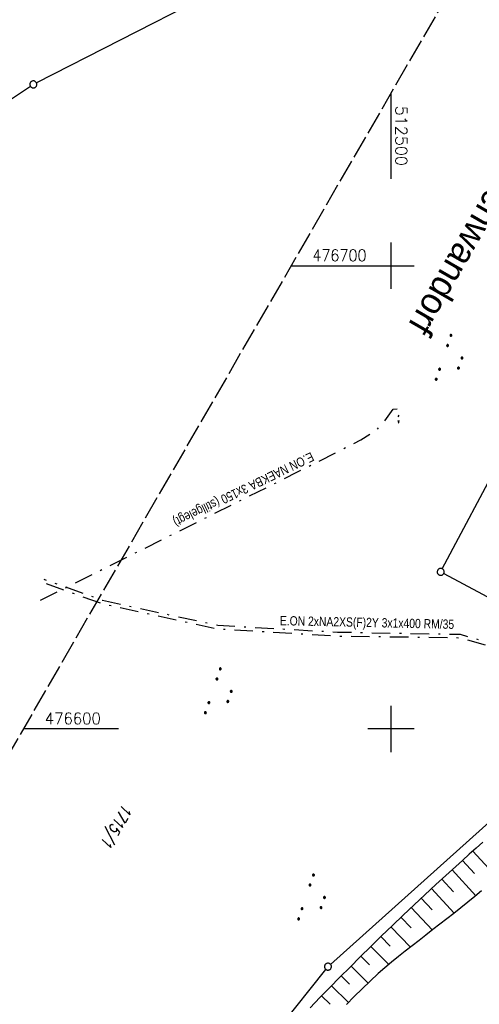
# Model space of a CAD drawing. Extents: x 510526 to 513920, y 467229 to 478797.
# Tile 395 of 467: x 512420 to 512519, y 476541 to 476753. Entities that reach past the tile are written whole.
import ezdxf
from ezdxf.enums import TextEntityAlignment as Align

# ---------------------------------------------------------------- set-up
doc = ezdxf.new("R2010")
doc.units = 0
doc.header["$LTSCALE"] = 10
doc.header["$MEASUREMENT"] = 0
for name, pattern in [('LT00', [0]), ('LT08', [0.42, 0.2, -0.1, 0.02, -0.1]), ('LT14', [0.6, 0.5, -0.1])]:
    doc.linetypes.add(name, pattern=pattern)
doc.layers.get('0').update_dxf_attribs({"linetype": 'LT00'})
doc.layers.add('-BLATT_88-RAND', color=7, linetype='LT14', plot=False)
for name, color, linetype in [('DFK_FLUR_NR', 250, 'LT00'), ('DFK_GZPKT', 250, 'LT00'), ('DFK_KATASTER', 250, 'LT00'), ('DFK_NUTZUNG', 250, 'LT00'), ('DFK_TOPO-SYM', 252, 'LT00'), ('GRENZNAME', 250, 'Continuous'), ('STROM_TEXT', 80, 'Continuous'), ('STROM_UNTER', 80, 'LT08'), ('V88_BOESCH', 250, 'LT00'), ('V88_BOSCHUNG', 250, 'LT00'), ('V88_RASTER', 250, 'LT00')]:
    doc.layers.add(name, color=color, linetype=linetype)
doc.styles.get("Standard").update_dxf_attribs({"font": 'romans.shx'})
doc.styles.add('UNIR-H', font='unir_h.shx', dxfattribs={"width": 0.8})
doc.styles.add('Versorgungsltg', font='ARIAL.TTF', dxfattribs={"width": 0.8, "height": 2})

# ---------------------------------------------------------------- blocks, each defined once
blk = doc.blocks.new('SYMB7309')
at = {"color": 0, "linetype": 'ByBlock'}
for p, q in [((1.558, 3.279999), (-1.558, 3.28)), ((0, 0.5002), (0, 3.28))]:
    blk.add_line(p, q, dxfattribs=at)
for points in [[(-0.984, 3.526), (-1.558, 3.28), (-0.984, 3.034)], [(-0.031408, 0.499213), (-0.093728, 0.49134), (-0.15457, 0.475719), (-0.212975, 0.452595), (-0.268021, 0.422333), (-0.31884, 0.385411), (-0.36463, 0.342411), (-0.40467, 0.29401), (-0.438329, 0.240973), (-0.465074, 0.184136), (-0.484486, 0.124395), (-0.496256, 0.062692), (-0.5002, 0)], [(-0.5002, 0), (-0.496256, -0.062692), (-0.484486, -0.124395), (-0.465074, -0.184136), (-0.438329, -0.240973), (-0.404671, -0.29401), (-0.36463, -0.342411), (-0.31884, -0.385411), (-0.268021, -0.422333), (-0.212975, -0.452595), (-0.15457, -0.475719), (-0.093728, -0.49134), (-0.031408, -0.499213), (0.031408, -0.499213), (0.093728, -0.49134), (0.15457, -0.475719), (0.212975, -0.452595), (0.268021, -0.422333), (0.31884, -0.385411), (0.36463, -0.342411), (0.404671, -0.29401), (0.438329, -0.240973), (0.465075, -0.184136), (0.484486, -0.124395), (0.496256, -0.062692), (0.500201, 0)], [(0.5002, 0), (0.496256, 0.062692), (0.484485, 0.124395), (0.465074, 0.184136), (0.438329, 0.240973), (0.40467, 0.29401), (0.36463, 0.34241), (0.31884, 0.385411), (0.268021, 0.422333), (0.212975, 0.452595), (0.15457, 0.475719), (0.093728, 0.49134), (0.031408, 0.499213), (-0.031408, 0.499213)], [(0.984, 3.526), (1.558, 3.279999), (0.984, 3.034)]]:
    blk.add_lwpolyline(points, dxfattribs=at)
blk = doc.blocks.new('SYMB7010')
at = {"color": 0, "linetype": 'ByBlock'}
for points in [[(-0.031408, 0.499213), (-0.093728, 0.49134), (-0.15457, 0.475719), (-0.212975, 0.452595), (-0.268021, 0.422333), (-0.31884, 0.385411), (-0.36463, 0.342411), (-0.40467, 0.29401), (-0.438329, 0.240973), (-0.465074, 0.184136), (-0.484486, 0.124395), (-0.496256, 0.062692), (-0.5002, 0)], [(-0.5002, 0), (-0.496256, -0.062692), (-0.484486, -0.124395), (-0.465075, -0.184136), (-0.438329, -0.240973), (-0.404671, -0.29401), (-0.36463, -0.342411), (-0.31884, -0.385411), (-0.268021, -0.422333), (-0.212975, -0.452595), (-0.154571, -0.475719), (-0.093728, -0.49134), (-0.031408, -0.499213), (0.031408, -0.499213)], [(0.5002, 0), (0.496256, 0.062692), (0.484485, 0.124395), (0.465074, 0.184136), (0.438329, 0.240973), (0.40467, 0.29401), (0.36463, 0.342411), (0.31884, 0.385411), (0.268021, 0.422333), (0.212975, 0.452595), (0.15457, 0.475719), (0.093728, 0.49134), (0.031408, 0.499213), (-0.031408, 0.499213)], [(0.031408, -0.499213), (0.093728, -0.491341), (0.15457, -0.475719), (0.212975, -0.452595), (0.268021, -0.422333), (0.31884, -0.385411), (0.36463, -0.342411), (0.404671, -0.294011), (0.438329, -0.240974), (0.465075, -0.184136), (0.484486, -0.124395), (0.496256, -0.062692), (0.500201, 0)]]:
    blk.add_lwpolyline(points, dxfattribs=at)
blk = doc.blocks.new('SYMB7111')
at = {"color": 0, "linetype": 'ByBlock'}
for p, q in [((-0.13, 0.202919), (-0.13, 0.177081)), ((-0.125, 0.172895), (-0.125, 0.207105)), ((-0.12, 0.209164), (-0.12, 0.170836)), ((-0.115, 0.170204), (-0.115, 0.209796)), ((-0.11, 0.209164), (-0.11, 0.170836)), ((-0.105, 0.172895), (-0.105, 0.207105)), ((-0.1, 0.202919), (-0.1, 0.177081)), ((-0.095, 0.189874), (-0.095, 0.190146)), ((0.1, 0.202919), (0.1, 0.177081)), ((0.105, 0.172895), (0.105, 0.207105)), ((0.11, 0.209164), (0.11, 0.170836)), ((0.115, 0.170204), (0.115, 0.209796)), ((0.12, 0.209164), (0.12, 0.170836)), ((0.125, 0.172895), (0.125, 0.207105)), ((0.13, 0.202919), (0.13, 0.177081)), ((0.135, 0.189874), (0.135, 0.190146)), ((-0.515, -0.177081), (-0.515, -0.202919)), ((-0.51, -0.207105), (-0.51, -0.172895)), ((-0.505, -0.170836), (-0.505, -0.209164)), ((-0.5, -0.209796), (-0.5, -0.170204)), ((-0.495, -0.170836), (-0.495, -0.209164)), ((-0.49, -0.207105), (-0.49, -0.172895)), ((-0.485, -0.177081), (-0.485, -0.202919)), ((-0.48, -0.190126), (-0.48, -0.189854)), ((-0.285, -0.177081), (-0.285, -0.202919)), ((-0.28, -0.207105), (-0.28, -0.172895)), ((-0.275, -0.170836), (-0.275, -0.209164)), ((-0.27, -0.209796), (-0.27, -0.170204)), ((-0.265, -0.170836), (-0.265, -0.209164)), ((-0.26, -0.207105), (-0.26, -0.172895)), ((-0.255, -0.177081), (-0.255, -0.202919)), ((-0.25, -0.190126), (-0.25, -0.189854)), ((0.255, -0.177081), (0.255, -0.202919)), ((0.26, -0.207105), (0.26, -0.172895)), ((0.265, -0.170836), (0.265, -0.209164)), ((0.27, -0.209796), (0.27, -0.170204)), ((0.275, -0.170836), (0.275, -0.209164)), ((0.28, -0.207105), (0.28, -0.172895)), ((0.285, -0.177081), (0.285, -0.202919)), ((0.29, -0.190126), (0.29, -0.189854)), ((0.485, -0.177081), (0.485, -0.202919)), ((0.49, -0.207105), (0.49, -0.172895)), ((0.495, -0.170836), (0.495, -0.209164)), ((0.5, -0.209796), (0.5, -0.170204)), ((0.505, -0.170836), (0.505, -0.209164)), ((0.51, -0.207105), (0.51, -0.172895)), ((0.515, -0.177081), (0.515, -0.202919)), ((0.52, -0.190126), (0.52, -0.189854))]:
    blk.add_line(p, q, dxfattribs=at)
for points in [[(-0.095, 0.19), (-0.096981, 0.198678), (-0.10253, 0.205637), (-0.11055, 0.209499), (-0.11945, 0.209499), (-0.12747, 0.205637), (-0.133019, 0.198678), (-0.135, 0.19), (-0.133019, 0.181322), (-0.12747, 0.174363), (-0.11945, 0.170501), (-0.11055, 0.170501), (-0.10253, 0.174363), (-0.096981, 0.181322), (-0.095, 0.19)], [(0.135, 0.19), (0.133019, 0.198678), (0.12747, 0.205637), (0.11945, 0.209499), (0.11055, 0.209499), (0.10253, 0.205637), (0.096981, 0.198678), (0.095, 0.19), (0.096981, 0.181322), (0.10253, 0.174363), (0.11055, 0.170501), (0.11945, 0.170501), (0.12747, 0.174363), (0.133019, 0.181322), (0.135, 0.19)], [(-0.48, -0.19), (-0.481981, -0.181322), (-0.48753, -0.174363), (-0.49555, -0.170501), (-0.50445, -0.170501), (-0.51247, -0.174363), (-0.518019, -0.181322), (-0.52, -0.19), (-0.518019, -0.198678), (-0.51247, -0.205637), (-0.50445, -0.209499), (-0.49555, -0.209499), (-0.48753, -0.205637), (-0.481981, -0.198678), (-0.48, -0.19)], [(-0.25, -0.19), (-0.251981, -0.181322), (-0.25753, -0.174363), (-0.26555, -0.170501), (-0.27445, -0.170501), (-0.28247, -0.174363), (-0.288019, -0.181322), (-0.29, -0.19), (-0.288019, -0.198678), (-0.28247, -0.205637), (-0.27445, -0.209499), (-0.26555, -0.209499), (-0.25753, -0.205637), (-0.251981, -0.198678), (-0.25, -0.19)], [(0.29, -0.19), (0.288019, -0.181322), (0.28247, -0.174363), (0.27445, -0.170501), (0.26555, -0.170501), (0.25753, -0.174363), (0.251981, -0.181322), (0.25, -0.19), (0.251981, -0.198678), (0.25753, -0.205637), (0.26555, -0.209499), (0.27445, -0.209499), (0.28247, -0.205637), (0.288019, -0.198678), (0.29, -0.19)], [(0.52, -0.19), (0.518019, -0.181322), (0.51247, -0.174363), (0.50445, -0.170501), (0.49555, -0.170501), (0.48753, -0.174363), (0.481981, -0.181322), (0.48, -0.19), (0.481981, -0.198678), (0.48753, -0.205637), (0.49555, -0.209499), (0.50445, -0.209499), (0.51247, -0.205637), (0.518019, -0.198678), (0.52, -0.19)]]:
    blk.add_lwpolyline(points, dxfattribs=at)

msp = doc.modelspace()

# ---------------------------------------------------------------- linework, layer by layer
at = {"layer": '-BLATT_88-RAND'}
msp.add_lwpolyline([(512755.75, 477179.71), (512292.82, 476378.88), (512541.3, 476235.25), (513004.22, 477036.08), (512755.75, 477179.71)], dxfattribs=at)
at = {"layer": 'DFK_KATASTER'}
for p, q in [((512485.86, 476771.38), (512423.47, 476739.51)), ((512511.1, 476634.57), (512580.46, 476765.43)), ((512422.18, 476738.75), (512374.35, 476706.64)), ((512511.41, 476633.56), (512566.76, 476603.87)), ((512486.97, 476549.15), (512536.95, 476593.99)), ((512467.12, 476524.35), (512485.94, 476548.06))]:
    msp.add_line(p, q, dxfattribs=at)
at = {"layer": 'STROM_UNTER', "ltscale": 2, "flags": 128}
for points in [[(512740.03, 477167.84), (512740.42, 477131.05), (512740.8, 477109.64), (512740.93, 477066.37), (512741.58, 477044.45), (512741.96, 477033.19), (512741.44, 477012.16), (512740.97, 476997.67), (512741.18, 476989.3), (512742.1, 476987.12), (512747.8, 476972.19), (512755.99, 476957.74), (512754.5, 476953.61), (512738.31, 476923.89), (512734.07, 476916.77), (512716.1, 476885.05), (512677.32, 476817.55), (512667.98, 476800.53), (512626.4, 476724.86), (512622.62, 476718.53), (512610.62, 476697.04), (512596.33, 476670.47), (512580.8, 476641.99), (512567.1, 476616.54), (512555.99, 476597.26), (512531.63, 476615.62), (512514.99, 476620.37), (512488.44, 476620.83), (512462.63, 476622.3), (512437.72, 476627.73), (512425.11, 476632.27)], [(512424.37, 476627.81), (512479.72, 476655.4), (512493.52, 476662.43), (512496.76, 476664.4), (512498.64, 476666.43), (512500.46, 476669.06), (512501.58, 476669.16), (512502.18, 476668.46), (512501.32, 476667.19)], [(512425.57, 476631.37), (512437.57, 476627.07), (512462.36, 476621.64), (512488.4, 476620.06), (512514.96, 476619.69), (512531.49, 476614.93), (512555.83, 476596.38), (512560.2, 476594.1), (512561.73, 476591.71), (512561.73, 476589.65), (512557.8, 476581.04), (512551.5, 476566.63), (512527.76, 476517.36), (512511.67, 476485.04), (512454.05, 476363.14), (512441.89, 476337.52), (512422.54, 476294.31), (512409.88, 476265.15), (512403.87, 476251.37), (512398.74, 476239.7), (512387.19, 476212.42), (512377.33, 476188.66), (512363.53, 476155.45), (512355.32, 476135.55), (512344.46, 476108.79), (512339.24, 476095.98), (512321.54, 476050.79), (512313.7, 476028.7), (512300.89, 475996.83), (512277.43, 475933.71), (512263.45, 475896.17), (512257.64, 475879.29), (512247.91, 475851.33), (512241.34, 475831.49), (512239.16, 475825.05), (512227.45, 475790.8), (512213.66, 475750.66), (512199.44, 475707.54), (512188.93, 475674.4), (512180.51, 475646.83), (512162.54, 475589.79), (512151.76, 475558.72), (512137.69, 475518.75), (512131.72, 475500.22), (512119.51, 475452.41), (512108.25, 475409.73), (512106.83, 475395.45), (512107.81, 475394.61), (512150.79, 475384.78), (512144.82, 475356.69), (512142.98, 475347.86), (512139.3, 475325.78), (512132.85, 475293.33), (512126.78, 475265.84), (512120.33, 475235.67), (512113.67, 475209.54), (512106.12, 475164.84), (512104.35, 475154.73), (512105.12, 475150.59), (512104.35, 475148.67), (512102.89, 475146.6), (512101.04, 475141.64), (512098.2, 475130.82), (512095.2, 475118.64), (512090.74, 475098.49), (512085.71, 475073.5), (512081.4, 475052.23), (512080.33, 475046.86), (512078.64, 475037.95), (512074.32, 475010.39), (512069.41, 474980.91), (512067.56, 474975.99), (512066.33, 474971.08), (512066.95, 474967.17), (512068.48, 474962.41), (512066.64, 474951.05), (512063.57, 474933.7), (512052.45, 474857.21), (512052.45, 474849.64), (512058.51, 474848.35), (512061.34, 474851.67), (512064.37, 474849.89), (512063.63, 474848.37), (512063.05, 474848.73)]]:
    msp.add_lwpolyline(points, dxfattribs=at)
at = {"layer": 'V88_BOESCH'}
for points in [[(512519.82, 476575.57), (512518.38, 476574.24), (512516.93, 476572.92), (512515.49, 476571.61), (512514.04, 476570.3), (512512.59, 476569), (512511.14, 476567.69), (512509.7, 476566.37), (512507.34, 476564.2), (512504.99, 476562.01), (512502.65, 476559.79), (512500.31, 476557.55), (512497.99, 476555.3), (512495.67, 476553.04), (512493.37, 476550.76), (512491.18, 476548.58), (512489, 476546.38), (512486.83, 476544.18), (512484.68, 476541.96), (512482.54, 476539.73)], [(512519.58, 476565.04), (512518.1, 476563.78), (512516.61, 476562.55), (512515.11, 476561.34), (512513.61, 476560.15), (512512.1, 476558.97), (512510.59, 476557.81), (512509.08, 476556.65), (512507.57, 476555.49), (512506.07, 476554.33), (512504.58, 476553.17), (512503.09, 476552), (512501.62, 476550.82), (512500.16, 476549.62), (512498.71, 476548.39), (512497.28, 476547.15), (512495.52, 476545.54), (512493.78, 476543.89), (512492.07, 476542.2), (512490.39, 476540.47)]]:
    msp.add_lwpolyline(points, dxfattribs=at)
at = {"layer": 'V88_BOSCHUNG'}
for p, q in [((512517.67, 476573.59), (512522.84, 476567.97)), ((512515.46, 476571.59), (512518.03, 476568.76)), ((512513.25, 476569.59), (512518.32, 476563.97)), ((512511.01, 476567.57), (512513.51, 476564.82)), ((512508.78, 476565.53), (512513.68, 476560.2)), ((512506.56, 476563.47), (512508.94, 476560.92)), ((512504.35, 476561.41), (512508.95, 476556.55)), ((512502.17, 476559.33), (512504.37, 476557.02)), ((512499.99, 476557.24), (512504.2, 476552.88)), ((512497.83, 476555.14), (512499.84, 476553.08)), ((512495.67, 476553.03), (512499.54, 476549.1)), ((512493.53, 476550.92), (512495.4, 476549.03)), ((512491.39, 476548.79), (512495.07, 476545.12)), ((512489.27, 476546.66), (512491.09, 476544.85)), ((512487.16, 476544.52), (512490.82, 476540.92)), ((512485.05, 476542.35), (512486.91, 476540.55))]:
    msp.add_line(p, q, dxfattribs=at)
at = {"layer": 'V88_RASTER'}
for p, q in [((512500, 476737.29), (512500, 476718.79)), ((512500, 476705), (512500, 476695)), ((512478.45, 476700), (512505, 476700)), ((512500, 476605), (512500, 476595)), ((512441.16, 476600), (512420.64, 476600)), ((512505, 476600), (512495, 476600))]:
    msp.add_line(p, q, dxfattribs=at)

# ---------------------------------------------------------------- block references
at = {"layer": 'DFK_GZPKT', "xscale": 1.499999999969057, "yscale": 1.5, "zscale": 1.5, "rotation": 251.2881100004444}
for p in [(512422.8, 476739.17), (512510.75, 476633.91), (512486.41, 476548.65)]:
    msp.add_blockref('SYMB7010', p, dxfattribs=at)
at = {"layer": 'DFK_NUTZUNG', "yscale": 10, "zscale": 10, "rotation": 251.28826}
for p, xscale in [((512513.17, 476679.62), 9.99999999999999), ((512463.36, 476607.62), 10), ((512483.48, 476563.1), 10)]:
    msp.add_blockref('SYMB7111', p, dxfattribs=dict(at, xscale=xscale))
at = {"layer": 'DFK_TOPO-SYM', "xscale": 0.1, "yscale": 0.1, "zscale": 0.1, "rotation": 359.99968}
msp.add_blockref('SYMB7309', (512501.66, 476666.15), dxfattribs=at)

# ---------------------------------------------------------------- texts
at = {"layer": 'DFK_FLUR_NR', "oblique": 13.754, "width": 0.75}
msp.add_text('1715/1', height=2.5, rotation=239.9697, dxfattribs=at).set_placement((512442.24, 476584))
at = {"layer": 'GRENZNAME', "insert": (512562.67, 476740.94), "char_height": 5.6, "width": 89.3696, "attachment_point": 1, "rotation": 239.9697, "style": 'UNIR-H'}
msp.add_mtext('{\\W1;Gemarkung: Nabburg\\PStadt: Nabburg\\PLandkreis: Schwandorf}', dxfattribs=at)
at = {"layer": 'STROM_TEXT', "style": 'Versorgungsltg', "width": 0.8}
for s, rotation, p in [('E.ON NAEKBA 3x150 (stillgelegt)', 205.8474, (512467.76, 476652.57)), ('E.ON 2xNA2XS(F)2Y 3x1x400 RM/35', 358.7547, (512494.82, 476621.99))]:
    msp.add_text(s, height=2, rotation=rotation, dxfattribs=at).set_placement(p, align=Align.CENTER)
at = {"layer": 'V88_RASTER'}
for s, rotation, width, p in [(' 512500', 270.0009, 1.01, (512501, 476736.29)), (' 476700', 359.9978, 0.911, (512481.47, 476701)), (' 476600', 359.9978, 0.941, (512423.66, 476601))]:
    msp.add_text(s, height=2.5, rotation=rotation, dxfattribs=dict(at, width=width)).set_placement(p)

doc.saveas('drawing.dxf')
